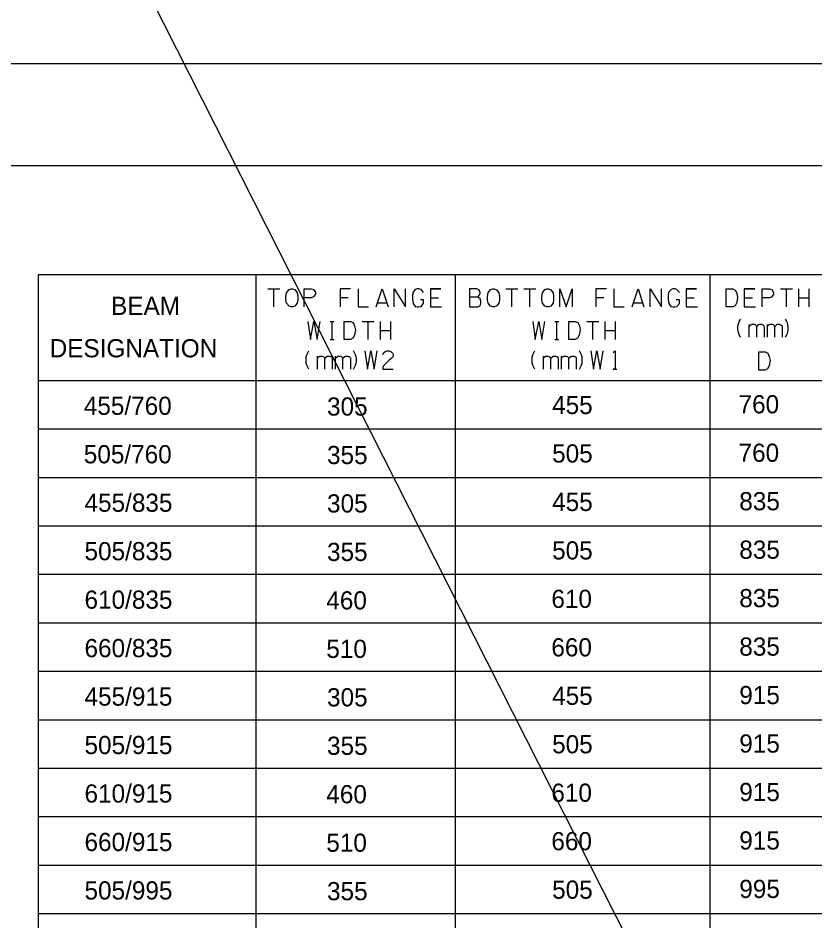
# Model space of a CAD drawing. Extents: x 635698 to 639877, y 296617 to 300175.
# Drawn here: x 636697.5 to 636828.9, y 299314.2 to 299463.3 of the extents above; entities that cross this region are included whole.
import ezdxf

# ---------------------------------------------------------------- set-up
doc = ezdxf.new("R2010")
doc.units = 0
doc.layers.add('1', color=7, linetype='Continuous')
doc.layers.add('2', color=7, linetype='Continuous')

msp = doc.modelspace()

# ---------------------------------------------------------------- linework, layer by layer
at = {"layer": '1'}
msp.add_line((636360.88, 300174.81), (637328.96, 298262.27), dxfattribs=at)
at = {"layer": '2'}
for p, q in [((636545.45, 299455.76), (637331.45, 299455.76)), ((637142.33, 299438.89), (636554.2, 299438.89)), ((636700.83, 299420.89), (636700.83, 299235.39)), ((637142.33, 299420.89), (636700.83, 299420.89)), ((636736.7, 299420.89), (636736.7, 299235.39)), ((636769.58, 299420.89), (636769.58, 299235.39)), ((636811.58, 299420.89), (636811.58, 299235.39)), ((637110.33, 299403.39), (636700.83, 299403.39)), ((637142.33, 299395.39), (636700.83, 299395.39)), ((637142.33, 299387.39), (636700.83, 299387.39)), ((637142.33, 299379.39), (636700.83, 299379.39)), ((637142.33, 299371.39), (636700.83, 299371.39)), ((637142.33, 299363.39), (636700.83, 299363.39)), ((637142.33, 299355.39), (636700.83, 299355.39)), ((637142.33, 299347.39), (636700.83, 299347.39)), ((637142.33, 299339.39), (636700.83, 299339.39)), ((637142.33, 299331.39), (636700.83, 299331.39)), ((637142.33, 299323.39), (636700.83, 299323.39)), ((637142.33, 299315.39), (636700.83, 299315.39))]:
    msp.add_line(p, q, dxfattribs=at)
for points in [[(636738.71, 299418.57), (636740.69, 299418.57)], [(636739.7, 299415.57), (636739.7, 299418.57)], [(636739.7, 299415.57), (636739.7, 299418.57)], [(636742.53, 299418.57), (636742.77, 299418.57), (636743.17, 299418.4), (636743.55, 299417.91), (636743.64, 299417.32), (636743.64, 299416.77), (636743.55, 299416.18), (636743.15, 299415.69), (636742.77, 299415.57), (636742.53, 299415.57), (636742.18, 299415.69), (636741.78, 299416.18), (636741.68, 299416.77), (636741.68, 299417.32), (636741.78, 299417.93), (636742.18, 299418.43), (636742.53, 299418.57)], [(636744.66, 299415.57), (636744.66, 299418.57), (636745.86, 299418.57), (636746.22, 299418.45), (636746.53, 299417.98), (636746.53, 299417.7), (636746.24, 299417.22), (636745.86, 299417.1), (636744.66, 299417.1)], [(636752.34, 299418.57), (636750.61, 299418.57), (636750.61, 299415.57)], [(636753.59, 299418.57), (636753.59, 299415.57), (636755.29, 299415.57)], [(636756.57, 299415.57), (636757.56, 299418.57), (636758.53, 299415.57)], [(636759.54, 299415.57), (636759.54, 299418.57), (636761.41, 299415.57), (636761.41, 299418.57)], [(636764.38, 299417.98), (636763.98, 299418.47), (636763.61, 299418.57), (636763.32, 299418.57), (636763.01, 299418.47), (636762.61, 299417.98), (636762.52, 299417.34), (636762.52, 299416.84), (636762.64, 299416.14), (636762.99, 299415.66), (636763.35, 299415.57), (636763.61, 299415.57), (636763.98, 299415.66), (636764.38, 299416.16), (636764.38, 299416.75), (636763.87, 299416.75)], [(636767.22, 299418.57), (636765.5, 299418.57), (636765.5, 299415.57), (636767.34, 299415.57)], [(636765.5, 299418.57), (636767.22, 299418.57)], [(636773.31, 299417.2), (636773.57, 299417.48), (636773.69, 299417.84), (636773.69, 299417.96), (636773.57, 299418.36), (636773.17, 299418.57), (636771.97, 299418.57), (636771.97, 299415.57), (636773.31, 299415.57), (636773.69, 299415.78), (636773.83, 299416.18), (636773.83, 299416.54), (636773.69, 299416.89), (636773.31, 299417.2), (636771.97, 299417.2)], [(636775.79, 299418.57), (636776.03, 299418.57), (636776.43, 299418.4), (636776.81, 299417.91), (636776.9, 299417.32), (636776.9, 299416.77), (636776.81, 299416.18), (636776.41, 299415.69), (636776.03, 299415.57), (636775.79, 299415.57), (636775.44, 299415.69), (636775.04, 299416.18), (636774.94, 299416.77), (636774.94, 299417.32), (636775.04, 299417.93), (636775.44, 299418.43), (636775.79, 299418.57)], [(636777.92, 299418.57), (636779.9, 299418.57)], [(636778.91, 299415.57), (636778.91, 299418.57)], [(636778.91, 299415.57), (636778.91, 299418.57)], [(636780.9, 299418.57), (636782.88, 299418.57)], [(636781.89, 299415.57), (636781.89, 299418.57)], [(636781.89, 299415.57), (636781.89, 299418.57)], [(636784.72, 299418.57), (636784.96, 299418.57), (636785.36, 299418.4), (636785.74, 299417.91), (636785.83, 299417.32), (636785.83, 299416.77), (636785.74, 299416.18), (636785.34, 299415.69), (636784.96, 299415.57), (636784.72, 299415.57), (636784.37, 299415.69), (636783.97, 299416.18), (636783.87, 299416.77), (636783.87, 299417.32), (636783.97, 299417.93), (636784.37, 299418.43), (636784.72, 299418.57)], [(636786.85, 299415.57), (636786.85, 299418.57), (636787.89, 299415.57), (636788.86, 299418.57), (636788.86, 299415.57)], [(636794.53, 299418.57), (636792.8, 299418.57), (636792.8, 299415.57)], [(636795.78, 299418.57), (636795.78, 299415.57), (636797.48, 299415.57)], [(636798.76, 299415.57), (636799.75, 299418.57), (636800.72, 299415.57)], [(636801.73, 299415.57), (636801.73, 299418.57), (636803.6, 299415.57), (636803.6, 299418.57)], [(636806.57, 299417.98), (636806.17, 299418.47), (636805.8, 299418.57), (636805.51, 299418.57), (636805.2, 299418.47), (636804.8, 299417.98), (636804.71, 299417.34), (636804.71, 299416.84), (636804.83, 299416.14), (636805.18, 299415.66), (636805.54, 299415.57), (636805.8, 299415.57), (636806.17, 299415.66), (636806.57, 299416.16), (636806.57, 299416.75), (636806.06, 299416.75)], [(636809.41, 299418.57), (636807.69, 299418.57), (636807.69, 299415.57), (636809.53, 299415.57)], [(636807.69, 299418.57), (636809.41, 299418.57)], [(636814.29, 299418.57), (636815.38, 299418.57), (636815.78, 299418.36), (636816.04, 299417.84), (636816.16, 299417.15), (636816.02, 299416.3), (636815.76, 299415.78), (636815.38, 299415.57), (636814.29, 299415.57), (636814.29, 299418.57)], [(636819, 299418.57), (636817.27, 299418.57), (636817.27, 299415.57), (636819.11, 299415.57)], [(636817.27, 299418.57), (636819, 299418.57)], [(636820.25, 299415.57), (636820.25, 299418.57), (636821.45, 299418.57), (636821.81, 299418.45), (636822.11, 299417.98), (636822.11, 299417.7), (636821.83, 299417.22), (636821.45, 299417.1), (636820.25, 299417.1)], [(636823.22, 299418.57), (636825.21, 299418.57)], [(636824.22, 299415.57), (636824.22, 299418.57)], [(636824.22, 299415.57), (636824.22, 299418.57)], [(636826.2, 299418.57), (636826.2, 299415.57)], [(636827.9, 299418.57), (636827.9, 299415.57)], [(636751.94, 299417.1), (636750.61, 299417.1)], [(636756.8, 299416.28), (636758.29, 299416.28)], [(636765.5, 299417.08), (636766.84, 299417.08)], [(636765.5, 299417.08), (636766.84, 299417.08)], [(636794.13, 299417.1), (636792.8, 299417.1)], [(636798.99, 299416.28), (636800.48, 299416.28)], [(636807.69, 299417.08), (636809.03, 299417.08)], [(636807.69, 299417.08), (636809.03, 299417.08)], [(636817.27, 299417.08), (636818.62, 299417.08)], [(636817.27, 299417.08), (636818.62, 299417.08)], [(636826.2, 299417.06), (636827.9, 299417.06)], [(636745.3, 299413.19), (636745.72, 299410.19), (636746.29, 299413.19), (636746.83, 299410.19), (636747.31, 299413.19)], [(636748.94, 299413.19), (636749.65, 299413.19)], [(636749.29, 299410.19), (636749.29, 299413.19)], [(636751.25, 299413.19), (636752.34, 299413.19), (636752.74, 299412.98), (636753, 299412.46), (636753.12, 299411.77), (636752.98, 299410.92), (636752.72, 299410.4), (636752.34, 299410.19), (636751.25, 299410.19), (636751.25, 299413.19)], [(636754.23, 299413.19), (636756.21, 299413.19)], [(636755.22, 299410.19), (636755.22, 299413.19)], [(636755.22, 299410.19), (636755.22, 299413.19)], [(636757.2, 299413.19), (636757.2, 299410.19)], [(636758.91, 299413.19), (636758.91, 299410.19)], [(636782.37, 299413.19), (636782.79, 299410.19), (636783.36, 299413.19), (636783.9, 299410.19), (636784.37, 299413.19)], [(636786, 299413.19), (636786.71, 299413.19)], [(636786.36, 299410.19), (636786.36, 299413.19)], [(636788.32, 299413.19), (636789.4, 299413.19), (636789.81, 299412.98), (636790.07, 299412.46), (636790.18, 299411.77), (636790.04, 299410.92), (636789.78, 299410.4), (636789.4, 299410.19), (636788.32, 299410.19), (636788.32, 299413.19)], [(636791.29, 299413.19), (636793.28, 299413.19)], [(636792.29, 299410.19), (636792.29, 299413.19)], [(636792.29, 299410.19), (636792.29, 299413.19)], [(636794.27, 299413.19), (636794.27, 299410.19)], [(636795.97, 299413.19), (636795.97, 299410.19)], [(636816.7, 299410.57), (636816.51, 299410.88), (636816.37, 299411.21), (636816.28, 299411.54), (636816.23, 299411.89), (636816.23, 299412.25), (636816.28, 299412.6), (636816.37, 299412.93), (636816.51, 299413.26), (636816.7, 299413.57)], [(636818.1, 299412.32), (636818.15, 299412.37), (636818.2, 299412.46), (636818.41, 299412.67), (636818.48, 299412.7), (636818.58, 299412.72), (636818.91, 299412.72), (636819.05, 299412.67), (636819.14, 299412.6), (636819.24, 299412.51), (636819.31, 299412.34), (636819.33, 299412.29), (636819.38, 299412.37), (636819.43, 299412.46), (636819.64, 299412.67), (636819.71, 299412.7), (636819.78, 299412.72), (636820.13, 299412.72), (636820.23, 299412.67), (636820.35, 299412.63), (636820.47, 299412.53), (636820.51, 299412.46), (636820.56, 299412.37), (636820.56, 299410.57)], [(636821.08, 299412.32), (636821.13, 299412.37), (636821.17, 299412.46), (636821.39, 299412.67), (636821.46, 299412.7), (636821.55, 299412.72), (636821.88, 299412.72), (636822.02, 299412.67), (636822.12, 299412.6), (636822.21, 299412.51), (636822.28, 299412.34), (636822.31, 299412.29), (636822.36, 299412.37), (636822.4, 299412.46), (636822.62, 299412.67), (636822.69, 299412.7), (636822.76, 299412.72), (636823.11, 299412.72), (636823.21, 299412.67), (636823.32, 299412.63), (636823.44, 299412.53), (636823.49, 299412.46), (636823.54, 299412.37), (636823.54, 299410.57)], [(636824.06, 299410.57), (636824.25, 299410.88), (636824.39, 299411.21), (636824.48, 299411.54), (636824.53, 299411.89), (636824.53, 299412.25), (636824.48, 299412.6), (636824.39, 299412.93), (636824.25, 299413.26), (636824.06, 299413.57)], [(636757.2, 299411.68), (636758.91, 299411.68)], [(636794.27, 299411.68), (636795.97, 299411.68)], [(636818.1, 299410.57), (636818.1, 299412.7)], [(636819.33, 299410.57), (636819.33, 299412.32)], [(636821.08, 299410.57), (636821.08, 299412.7)], [(636822.31, 299410.57), (636822.31, 299412.32)], [(636748.94, 299410.19), (636749.65, 299410.19)], [(636786, 299410.19), (636786.71, 299410.19)], [(636745.46, 299405.32), (636745.27, 299405.63), (636745.13, 299405.96), (636745.03, 299406.29), (636744.99, 299406.64), (636744.99, 299407), (636745.03, 299407.35), (636745.13, 299407.68), (636745.27, 299408.01), (636745.46, 299408.32)], [(636752.82, 299405.32), (636753, 299405.63), (636753.15, 299405.96), (636753.24, 299406.29), (636753.29, 299406.64), (636753.29, 299407), (636753.24, 299407.35), (636753.15, 299407.68), (636753, 299408.01), (636752.82, 299408.32)], [(636754.69, 299408.32), (636755.12, 299405.32), (636755.68, 299408.32), (636756.23, 299405.32), (636756.7, 299408.32)], [(636757.67, 299407.7), (636757.76, 299407.99), (636758.02, 299408.22), (636758.38, 299408.32), (636758.64, 299408.32), (636758.99, 299408.22), (636759.25, 299407.96), (636759.37, 299407.7), (636759.37, 299407.44), (636759.27, 299407.23), (636758.68, 299406.78), (636757.76, 299405.84), (636757.67, 299405.6), (636757.67, 299405.32), (636759.37, 299405.32)], [(636782.73, 299405.32), (636782.54, 299405.63), (636782.4, 299405.96), (636782.31, 299406.29), (636782.26, 299406.64), (636782.26, 299407), (636782.31, 299407.35), (636782.4, 299407.68), (636782.54, 299408.01), (636782.73, 299408.32)], [(636790.09, 299405.32), (636790.28, 299405.63), (636790.42, 299405.96), (636790.51, 299406.29), (636790.56, 299406.64), (636790.56, 299407), (636790.51, 299407.35), (636790.42, 299407.68), (636790.28, 299408.01), (636790.09, 299408.32)], [(636791.96, 299408.32), (636792.39, 299405.32), (636792.96, 299408.32), (636793.5, 299405.32), (636793.97, 299408.32)], [(636795.67, 299408.04), (636795.96, 299408.32), (636795.96, 299405.32), (636795.67, 299405.32), (636796.24, 299405.32)], [(636746.86, 299407.07), (636746.91, 299407.11), (636746.96, 299407.21), (636747.17, 299407.42), (636747.24, 299407.44), (636747.33, 299407.47), (636747.67, 299407.47), (636747.81, 299407.42), (636747.9, 299407.35), (636748, 299407.26), (636748.07, 299407.09), (636748.09, 299407.04), (636748.14, 299407.11), (636748.19, 299407.21), (636748.4, 299407.42), (636748.47, 299407.44), (636748.54, 299407.47), (636748.89, 299407.47), (636748.99, 299407.42), (636749.11, 299407.37), (636749.22, 299407.28), (636749.27, 299407.21), (636749.32, 299407.11), (636749.32, 299405.32)], [(636746.86, 299405.32), (636746.86, 299407.44)], [(636748.09, 299405.32), (636748.09, 299407.07)], [(636749.84, 299407.07), (636749.89, 299407.11), (636749.93, 299407.21), (636750.15, 299407.42), (636750.22, 299407.44), (636750.31, 299407.47), (636750.64, 299407.47), (636750.78, 299407.42), (636750.88, 299407.35), (636750.97, 299407.26), (636751.04, 299407.09), (636751.07, 299407.04), (636751.11, 299407.11), (636751.16, 299407.21), (636751.37, 299407.42), (636751.45, 299407.44), (636751.52, 299407.47), (636751.87, 299407.47), (636751.97, 299407.42), (636752.08, 299407.37), (636752.2, 299407.28), (636752.25, 299407.21), (636752.3, 299407.11), (636752.3, 299405.32)], [(636749.84, 299405.32), (636749.84, 299407.44)], [(636751.07, 299405.32), (636751.07, 299407.07)], [(636784.14, 299407.07), (636784.18, 299407.11), (636784.23, 299407.21), (636784.44, 299407.42), (636784.51, 299407.44), (636784.61, 299407.47), (636784.94, 299407.47), (636785.08, 299407.42), (636785.17, 299407.35), (636785.27, 299407.26), (636785.34, 299407.09), (636785.36, 299407.04), (636785.41, 299407.11), (636785.46, 299407.21), (636785.67, 299407.42), (636785.74, 299407.44), (636785.81, 299407.47), (636786.17, 299407.47), (636786.26, 299407.42), (636786.38, 299407.37), (636786.5, 299407.28), (636786.54, 299407.21), (636786.59, 299407.11), (636786.59, 299405.32)], [(636784.14, 299405.32), (636784.14, 299407.44)], [(636785.36, 299405.32), (636785.36, 299407.07)], [(636787.11, 299407.07), (636787.16, 299407.11), (636787.21, 299407.21), (636787.42, 299407.42), (636787.49, 299407.44), (636787.58, 299407.47), (636787.91, 299407.47), (636788.06, 299407.42), (636788.15, 299407.35), (636788.25, 299407.26), (636788.32, 299407.09), (636788.34, 299407.04), (636788.39, 299407.11), (636788.43, 299407.21), (636788.65, 299407.42), (636788.72, 299407.44), (636788.79, 299407.47), (636789.14, 299407.47), (636789.24, 299407.42), (636789.36, 299407.37), (636789.47, 299407.28), (636789.52, 299407.21), (636789.57, 299407.11), (636789.57, 299405.32)], [(636787.11, 299405.32), (636787.11, 299407.44)], [(636788.34, 299405.32), (636788.34, 299407.07)], [(636819.65, 299408.14), (636820.74, 299408.14), (636821.14, 299407.93), (636821.4, 299407.41), (636821.52, 299406.72), (636821.37, 299405.87), (636821.11, 299405.35), (636820.74, 299405.14), (636819.65, 299405.14), (636819.65, 299408.14)]]:
    msp.add_lwpolyline(points, dxfattribs=at)

# ---------------------------------------------------------------- texts
for s, p in [('BEAM', (636712.83, 299414.26)), ('DESIGNATION', (636702.7, 299407.26)), ('455/760', (636708.33, 299397.76)), ('455', (636785.58, 299397.89)), ('760', (636816.33, 299398.01)), ('305', (636748.45, 299397.64)), ('505/760', (636708.33, 299389.76)), ('355', (636748.45, 299389.64)), ('505', (636785.58, 299389.89)), ('760', (636816.33, 299390.01)), ('455/835', (636708.45, 299381.76)), ('305', (636748.45, 299381.64)), ('455', (636785.58, 299381.89)), ('835', (636816.45, 299382.01)), ('835', (636816.45, 299374.01)), ('505/835', (636708.45, 299373.76)), ('355', (636748.45, 299373.64)), ('505', (636785.58, 299373.89)), ('610/835', (636708.45, 299365.76)), ('460', (636748.33, 299365.64)), ('610', (636785.45, 299365.89)), ('835', (636816.45, 299366.01)), ('660/835', (636708.45, 299357.76)), ('510', (636748.33, 299357.64)), ('660', (636785.45, 299357.89)), ('835', (636816.45, 299358.01)), ('455/915', (636708.45, 299349.76)), ('305', (636748.45, 299349.64)), ('455', (636785.58, 299349.89)), ('915', (636816.45, 299350.01)), ('505/915', (636708.45, 299341.76)), ('355', (636748.45, 299341.64)), ('505', (636785.58, 299341.89)), ('915', (636816.45, 299342.01)), ('610/915', (636708.45, 299333.76)), ('610', (636785.45, 299333.89)), ('915', (636816.45, 299334.01)), ('460', (636748.33, 299333.64)), ('660/915', (636708.45, 299325.76)), ('510', (636748.33, 299325.64)), ('660', (636785.45, 299325.89)), ('915', (636816.45, 299326.01)), ('505/995', (636708.45, 299317.76)), ('355', (636748.45, 299317.64)), ('505', (636785.58, 299317.89)), ('995', (636816.45, 299318.01))]:
    msp.add_text(s, height=3, dxfattribs=at).set_placement(p)

doc.saveas('drawing.dxf')
